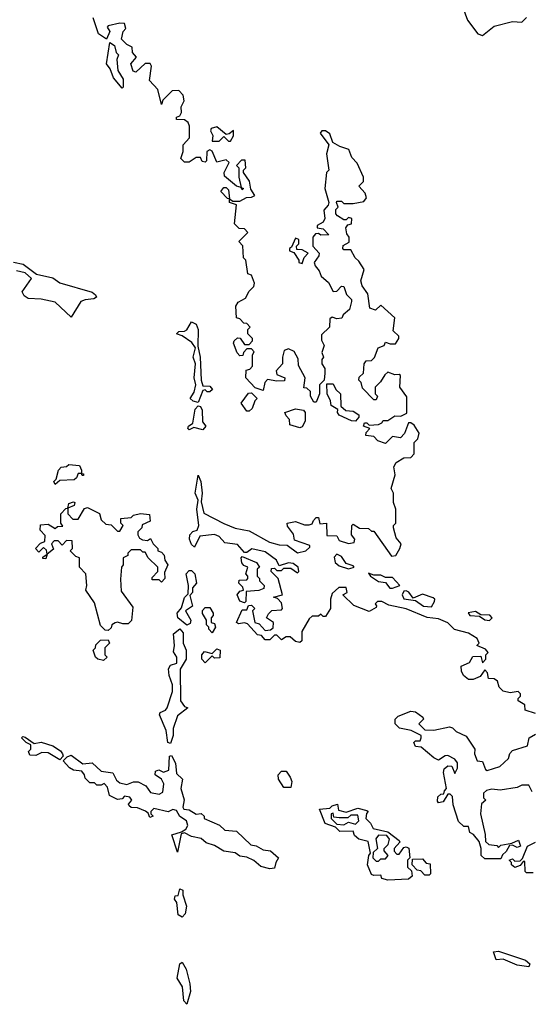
# Model space of a CAD drawing. Extents: x 2029826 to 2248070, y 228728 to 402406.
# Tile 259 of 368: x 2170462 to 2172672, y 239160 to 243427. Entities that reach past the tile are written whole.
import ezdxf

# ---------------------------------------------------------------- set-up
doc = ezdxf.new("R2010")
doc.units = 0

msp = doc.modelspace()

# ---------------------------------------------------------------- linework, layer by layer
at = {"layer": '0CON10XD'}
for points in [[(2172364.1, 243524.1), (2172400.8, 243425), (2172445, 243366), (2172465, 243358.8), (2172515, 243399.2), (2172595, 243418.8), (2172635, 243416), (2172655, 243435.7)], [(2171733, 241257), (2171745, 241270), (2171755, 241270), (2171761.7, 241241.7), (2171790, 241245), (2171791.7, 241191.7), (2171835, 241190), (2171845, 241170), (2171885, 241157.5), (2171909.3, 241160.7), (2171912.5, 241175), (2171897.5, 241195), (2171900, 241235), (2171905, 241240), (2171933, 241223), (2171971.7, 241221.7), (2171985, 241210), (2171995, 241210), (2172071.7, 241101.7), (2172090, 241105), (2172107.5, 241135), (2172112.5, 241155), (2172091.2, 241181.2), (2172080, 241225), (2172080, 241235), (2172090, 241245), (2172090, 241305), (2172080, 241335), (2172080, 241375), (2172070, 241395), (2172086.7, 241455), (2172080.7, 241489.3), (2172091.7, 241508.3), (2172125, 241527.5), (2172155, 241530), (2172170, 241545), (2172170, 241595), (2172185, 241610), (2172191.2, 241635), (2172169.3, 241669.3), (2172155, 241680), (2172145, 241680), (2172127, 241633), (2172110, 241615), (2172075, 241620), (2172045, 241590), (2172011.7, 241601.7), (2171995, 241620), (2171960, 241625), (2171961.7, 241638.3), (2171977.5, 241655), (2171950, 241665), (2171955, 241680), (2171965, 241680), (2171975, 241670), (2172015, 241672.5), (2172030, 241680), (2172035, 241690), (2172055, 241690), (2172085, 241710), (2172111.7, 241708.3), (2172138.3, 241721.7), (2172137, 241793), (2172107.5, 241835), (2172110, 241885), (2172105, 241890), (2172085, 241887.5), (2172055, 241900), (2172041.7, 241888.3), (2172023, 241857), (2172000, 241835), (2172000, 241805), (2172010, 241795), (2172005, 241780), (2171995, 241780), (2171945, 241830), (2171940, 241855), (2171930, 241865), (2171931.7, 241878.3), (2171950, 241895), (2171952.5, 241935), (2171961.7, 241948.3), (2171985, 241950), (2171997, 241963), (2172013.3, 242005), (2172040, 242015), (2172045, 242030), (2172065, 242022.5), (2172088.3, 242021.7), (2172102.5, 242045), (2172102.5, 242055), (2172078.3, 242078.3), (2172086.2, 242135), (2172025, 242190), (2172001.7, 242168.3), (2171977, 242177), (2171968.8, 242238.8), (2171943.9, 242273.9), (2171938.8, 242295), (2171953.3, 242345), (2171930.5, 242380.5), (2171913.3, 242395), (2171895, 242430), (2171865, 242430), (2171860, 242435), (2171861.7, 242448.3), (2171887.5, 242462.5), (2171887.5, 242485), (2171878.3, 242498.3), (2171873.3, 242525), (2171881.7, 242538.3), (2171898.3, 242541.7), (2171900, 242565), (2171885, 242570), (2171875, 242560), (2171865, 242560), (2171837, 242577), (2171830, 242585), (2171830, 242605), (2171840, 242615), (2171832.5, 242635), (2171835, 242640), (2171855, 242640), (2171865, 242630), (2171905, 242630), (2171951.7, 242638.3), (2171962.5, 242655), (2171957.5, 242675), (2171930, 242705), (2171950, 242725), (2171950, 242745), (2171922.5, 242805), (2171899.3, 242829.3), (2171886.7, 242865), (2171847, 242877), (2171817.5, 242895), (2171805, 242932.5), (2171785.9, 242945.9), (2171770, 242945), (2171762.5, 242935), (2171800, 242885), (2171790, 242845), (2171800, 242775), (2171790, 242765), (2171782.5, 242695), (2171800, 242635), (2171797, 242623), (2171778.3, 242601.7), (2171782.5, 242565), (2171775, 242550), (2171750, 242535), (2171750, 242525), (2171775, 242520), (2171800, 242495), (2171765, 242492.5), (2171755, 242500), (2171741.7, 242498.3), (2171730, 242485), (2171730, 242445), (2171757.5, 242415), (2171757, 242403), (2171736.7, 242375), (2171740.5, 242360.5), (2171758.3, 242338.3), (2171767.5, 242315), (2171798.3, 242288.3), (2171818.3, 242248.3), (2171835, 242250), (2171855, 242272.5), (2171865, 242270), (2171876.1, 242236.1), (2171897.5, 242215), (2171897.5, 242205), (2171888.8, 242171.2), (2171861.7, 242148.3), (2171856.4, 242133.6), (2171835, 242130), (2171815, 242137.5), (2171805, 242130), (2171802.5, 242095), (2171768.3, 242061.7), (2171768.3, 242038.3), (2171780, 242015), (2171770, 241985), (2171777.5, 241965), (2171770, 241955), (2171770, 241935), (2171782.5, 241915), (2171782.5, 241895), (2171780, 241865), (2171760, 241845), (2171760, 241805), (2171745, 241770), (2171735, 241770), (2171720, 241795), (2171720, 241815), (2171705, 241830), (2171691.7, 241831.7), (2171697.5, 241875), (2171668.3, 241928.3), (2171667, 241957), (2171649.5, 241989.5), (2171625, 242000), (2171606.7, 241993.3), (2171598.8, 241965), (2171600, 241935), (2171572.5, 241905), (2171575, 241890), (2171610, 241875), (2171608.3, 241861.7), (2171575, 241860), (2171535, 241867.5), (2171522.5, 241855), (2171515, 241820), (2171481.7, 241831.7), (2171440, 241875), (2171441.7, 241908.3), (2171458.3, 241911.7), (2171470, 241925), (2171470, 241975), (2171477, 241987), (2171465, 242000), (2171445, 242000), (2171430, 241985), (2171428.3, 241971.7), (2171415, 241970), (2171403.3, 241983.3), (2171387.5, 242025), (2171390, 242035), (2171405, 242047.5), (2171416.7, 242046.7), (2171435, 242020), (2171455, 242020), (2171470, 242035), (2171470, 242045), (2171450, 242065), (2171450, 242085), (2171460, 242095), (2171445, 242110), (2171431.7, 242111.7), (2171415, 242130), (2171400, 242135), (2171397.5, 242185), (2171407, 242203), (2171439.3, 242220.7), (2171455, 242250), (2171475, 242270), (2171478, 242285), (2171465, 242320), (2171450, 242325), (2171440, 242385), (2171430, 242395), (2171427, 242447), (2171410, 242465), (2171450, 242505), (2171435, 242520), (2171411.7, 242521.7), (2171391.7, 242541.7), (2171400, 242625), (2171370, 242635), (2171370, 242650), (2171361.7, 242651.7), (2171333, 242683), (2171345, 242700), (2171355, 242700), (2171365, 242690), (2171370, 242650), (2171385, 242640), (2171415, 242640), (2171443, 242657), (2171465, 242657.5), (2171480, 242665), (2171463, 242693), (2171456.7, 242726.7), (2171430, 242765), (2171430, 242775), (2171440, 242785), (2171438.3, 242818.3), (2171421.7, 242818.3), (2171400, 242795), (2171410, 242785), (2171410, 242745), (2171420, 242700), (2171430, 242695), (2171425, 242690), (2171420, 242700), (2171400, 242705), (2171348.3, 242748.3), (2171347.5, 242765), (2171368.3, 242808.3), (2171355, 242820), (2171315, 242810), (2171295, 242857.5), (2171285, 242862.5), (2171272.5, 242855), (2171270, 242815), (2171265, 242810), (2171251.7, 242811.7), (2171245, 242830), (2171225, 242830), (2171195, 242810), (2171175, 242810), (2171160, 242825), (2171170, 242855), (2171170, 242885), (2171197.5, 242915), (2171196.7, 242965), (2171190.7, 242980.7), (2171175, 242992.5), (2171140, 242995), (2171140, 243005), (2171155, 243010), (2171162.5, 243025), (2171160.7, 243049.3), (2171173.8, 243075), (2171169.1, 243099.1), (2171150, 243120), (2171121.2, 243118.8), (2171081.7, 243078.3), (2171075, 243060), (2171060, 243125), (2171023, 243163), (2171032.5, 243225), (2171026.4, 243236.4), (2171005, 243237.5), (2170965, 243200), (2170953.6, 243203.6), (2170942.5, 243235), (2170967.5, 243265), (2170950, 243285), (2170948.3, 243308.3), (2170925, 243320), (2170903, 243343), (2170910, 243375), (2170921.7, 243388.3), (2170915, 243410), (2170895, 243412.5), (2170845, 243400), (2170840, 243395), (2170852.5, 243375), (2170837.5, 243342.5), (2170802.5, 243365), (2170780, 243435)], [(2170905, 243130), (2170867.5, 243175), (2170853.6, 243213.6), (2170837.5, 243235), (2170852.5, 243327.5), (2170872.5, 243315), (2170880, 243285), (2170890, 243275), (2170882.5, 243255), (2170887, 243207), (2170909.3, 243169.3), (2170910, 243135), (2170905, 243130)], [(2171375, 242900), (2171387, 242923), (2171386.7, 242946.7), (2171368.3, 242931.7), (2171355, 242930), (2171315, 242962.5), (2171290, 242955), (2171287.5, 242945), (2171297.5, 242925), (2171295, 242900), (2171325, 242900), (2171345, 242920), (2171365, 242900), (2171375, 242900)], [(2171685, 242370), (2171693, 242397), (2171710, 242415), (2171685, 242430), (2171661.7, 242431.7), (2171660, 242445), (2171670, 242455), (2171670, 242475), (2171655, 242480), (2171638.3, 242441.7), (2171630, 242435), (2171630, 242425), (2171648.3, 242418.3), (2171670, 242385), (2171670, 242375), (2171685, 242370)], [(2170435, 242375.8), (2170477.5, 242367.5), (2170534.1, 242324.1), (2170605, 242307.9), (2170635, 242286.2), (2170775.4, 242245.4), (2170790, 242235), (2170793.8, 242225), (2170783, 242217), (2170745, 242213.3), (2170726, 242205), (2170685, 242137.5)], [(2170685, 242137.5), (2170615, 242203.3), (2170555, 242216.2), (2170498.3, 242218.3), (2170480.7, 242230.7), (2170473, 242247), (2170513.3, 242305), (2170485, 242330), (2170448.2, 242338.2)], [(2171235, 241767.5), (2171213.3, 241773.3), (2171200, 241785), (2171217.7, 241812.3), (2171224, 241845), (2171216.7, 241875), (2171223.3, 241935), (2171212.5, 241965), (2171222.5, 242005), (2171207.5, 242027.5), (2171165, 242057.5), (2171140, 242065), (2171150, 242075), (2171175, 242076.7), (2171185, 242083.3), (2171205, 242117.5), (2171225, 242106.7), (2171234, 242085), (2171232.5, 242012.5), (2171242.5, 241965), (2171246.7, 241865), (2171255, 241840), (2171285, 241838.8), (2171296.7, 241825), (2171285, 241813.8), (2171274, 241814), (2171265, 241822.5), (2171255, 241820), (2171235, 241767.5)], [(2171915, 241687.5), (2171898.3, 241688.3), (2171845, 241712.5), (2171837.5, 241725), (2171838.3, 241738.3), (2171810, 241755), (2171807.5, 241775), (2171792.5, 241805), (2171791.7, 241848.3), (2171818.3, 241848.3), (2171830, 241825), (2171850, 241805), (2171851.7, 241751.7), (2171873, 241733), (2171905, 241730), (2171930, 241715), (2171930, 241705), (2171915, 241687.5)], [(2171455, 241730), (2171445, 241730), (2171420, 241765), (2171451.7, 241808.3), (2171465, 241810), (2171490, 241785), (2171480, 241775), (2171468.3, 241741.7), (2171455, 241730)], [(2171255, 241650), (2171215, 241660), (2171195, 241650), (2171190, 241655), (2171192.5, 241665), (2171211.2, 241678.8), (2171220.9, 241739.1), (2171235, 241753.3), (2171245, 241750), (2171252, 241735), (2171253.8, 241683.8), (2171267.5, 241665), (2171255, 241650)], [(2171675, 241657.5), (2171630.7, 241670.7), (2171630, 241695), (2171615, 241710), (2171610, 241725), (2171655, 241740), (2171690, 241735), (2171697.5, 241725), (2171697, 241687), (2171685, 241662.5), (2171675, 241657.5)], [(2170615, 241412.5), (2170610, 241425), (2170620, 241435), (2170630, 241475), (2170641.7, 241488.3), (2170665, 241490), (2170675, 241500), (2170720, 241495), (2170730, 241475), (2170730, 241460), (2170738.3, 241458.3), (2170738.3, 241451.7), (2170731.7, 241451.7), (2170730, 241460), (2170715, 241460), (2170708.3, 241441.7), (2170697, 241433), (2170635, 241430), (2170615, 241412.5)], [(2172695, 240420), (2172650, 240435), (2172648.3, 240458.3), (2172620, 240475), (2172620, 240485), (2172630, 240495), (2172630, 240505), (2172620, 240515), (2172585, 240510), (2172555, 240517.5), (2172537.5, 240535), (2172530, 240560), (2172515, 240570), (2172491.7, 240571.7), (2172487, 240597), (2172475, 240610), (2172455, 240580), (2172425, 240567.5), (2172405, 240567.5), (2172382.5, 240585), (2172373.6, 240603.6), (2172372.5, 240625), (2172409.3, 240640.7), (2172423.3, 240666.7), (2172458.3, 240668.3), (2172465, 240640), (2172480, 240655), (2172480, 240675), (2172490, 240685), (2172478.3, 240698.3), (2172440, 240715), (2172450, 240725), (2172442.5, 240745), (2172405, 240768), (2172344.2, 240784.2), (2172315, 240813.8), (2172275, 240830), (2172225, 240836), (2172135, 240874), (2172059.5, 240889.5), (2172030, 240905), (2172010, 240905), (2172000, 240895), (2172007, 240887), (2172005, 240880), (2171975, 240862.5), (2171908.3, 240888.3), (2171860, 240935), (2171880, 240945), (2171875, 240966.7), (2171843.3, 240966.7), (2171815, 240940), (2171807.5, 240915), (2171807.5, 240875), (2171785, 240840), (2171775, 240840), (2171765, 240850), (2171755, 240842.5), (2171728.3, 240841.7), (2171715, 240830), (2171682.5, 240775), (2171682.5, 240735), (2171675, 240727.5), (2171655, 240732.5), (2171633, 240753), (2171615, 240752.5), (2171595, 240740), (2171575, 240760), (2171565, 240760), (2171545, 240740), (2171525, 240740), (2171508.3, 240758.3), (2171491.7, 240761.7), (2171448.3, 240808.3), (2171435, 240812.5), (2171408.3, 240808.3), (2171400, 240815), (2171425, 240870), (2171445, 240870), (2171451.7, 240888.3), (2171465, 240890), (2171480, 240875), (2171470, 240865), (2171480, 240815), (2171498.3, 240808.3), (2171525, 240780), (2171547.5, 240782.5), (2171558.3, 240791.7), (2171560, 240815), (2171530, 240835), (2171538.3, 240851.7), (2171553, 240867), (2171595, 240870), (2171600, 240875), (2171595, 240900), (2171578.3, 240918.3), (2171560, 240925), (2171600, 240935), (2171580, 241005), (2171550, 241035), (2171551.7, 241048.3), (2171565, 241050), (2171575, 241040), (2171595, 241040), (2171605, 241050), (2171635, 241050), (2171665, 241030), (2171670, 241035), (2171667.5, 241055), (2171645, 241070), (2171625, 241072.5), (2171585, 241060), (2171573.3, 241085), (2171525, 241121.2), (2171466.1, 241133.9), (2171445, 241117.5), (2171435, 241117.5), (2171405, 241152.5), (2171350.5, 241160.5), (2171325, 241186.7), (2171305, 241196.2), (2171241.2, 241188.8), (2171218.3, 241141.7), (2171205, 241152.5), (2171197.5, 241175), (2171198.8, 241195), (2171211.7, 241208.3), (2171230, 241215), (2171237.5, 241235), (2171228.8, 241305), (2171233.8, 241345), (2171221.4, 241375), (2171235, 241452.5), (2171246, 241425), (2171251.2, 241375), (2171247, 241337), (2171258.3, 241288.3), (2171345, 241242.9), (2171395, 241224), (2171455, 241212), (2171543.3, 241163.3), (2171585, 241151.2), (2171619.5, 241149.5), (2171665, 241116.7), (2171700, 241125), (2171718.3, 241141.7), (2171718.3, 241148.3), (2171651.7, 241171.7), (2171647, 241197), (2171621.7, 241231.7), (2171620, 241245), (2171655, 241252.5), (2171695, 241237.5), (2171715, 241237.5), (2171728.3, 241241.7), (2171733, 241257)], [(2170845, 240780), (2170831.7, 240781.7), (2170811.7, 240801.7), (2170785, 240900), (2170747.5, 240955), (2170752.5, 240975), (2170747.5, 241025), (2170720, 241055), (2170720, 241095), (2170705, 241100), (2170680, 241125), (2170690, 241135), (2170688.3, 241168.3), (2170665, 241170), (2170645, 241150), (2170628.3, 241168.3), (2170611.7, 241168.3), (2170600, 241155), (2170608.3, 241131.7), (2170580, 241110), (2170575, 241090), (2170561.7, 241091.7), (2170561.7, 241098.3), (2170580, 241110), (2170578.3, 241128.3), (2170565, 241140), (2170545, 241120), (2170530, 241135), (2170551.7, 241158.3), (2170570, 241165), (2170571.7, 241191.7), (2170550, 241215), (2170551.7, 241238.3), (2170585, 241240), (2170615, 241222.5), (2170625, 241230), (2170648.3, 241231.7), (2170640, 241245), (2170640, 241285), (2170661.7, 241308.3), (2170670, 241310), (2170675, 241330), (2170695, 241337.5), (2170700, 241335), (2170698.3, 241321.7), (2170670, 241310), (2170670, 241285), (2170691.7, 241261.7), (2170715, 241262.5), (2170741.7, 241308.3), (2170755, 241312.5), (2170806.7, 241286.7), (2170815, 241260), (2170835, 241240), (2170858.3, 241238.3), (2170885, 241210), (2170895, 241210), (2170910, 241235), (2170900, 241245), (2170900, 241265), (2170945, 241270), (2170955, 241280), (2170985, 241287.5), (2171023, 241283), (2171027, 241253), (2170991.7, 241238.3), (2170990, 241225), (2170973, 241207), (2170972.5, 241195), (2170980, 241180), (2170993, 241173), (2171015, 241170), (2171028.3, 241178.3), (2171040, 241155), (2171060, 241135), (2171060, 241125), (2171075, 241120), (2171087, 241107), (2171090, 241085), (2171102.5, 241065), (2171088.3, 241031.7), (2171090, 241005), (2171075, 240990), (2171065, 241000), (2171035, 241000), (2171035, 241010), (2171060, 241035), (2171060, 241055), (2171017.5, 241095), (2171005, 241120), (2170995, 241120), (2170985, 241130), (2170945, 241130), (2170930, 241115), (2170930, 241105), (2170910, 241095), (2170910, 241065), (2170902.5, 241055), (2170897.5, 241002.5), (2170900.5, 240950.5), (2170951.7, 240881.7), (2170946.4, 240823.6), (2170931.7, 240808.3), (2170908.3, 240808.3), (2170885, 240816.7), (2170875, 240812.5), (2170860, 240805), (2170858.3, 240791.7), (2170845, 240780)], [(2171435, 240900), (2171415, 240907.5), (2171402.5, 240935), (2171415, 240950), (2171430, 240955), (2171428.3, 240968.3), (2171410, 240985), (2171411.7, 240998.3), (2171445, 241000), (2171450, 241005), (2171450, 241015), (2171440, 241025), (2171450, 241055), (2171431.7, 241061.7), (2171423, 241073), (2171420, 241095), (2171425, 241100), (2171487.5, 241075), (2171500, 241055), (2171490, 241045), (2171490, 241015), (2171500, 241005), (2171500, 240995), (2171520, 240975), (2171518.3, 240961.7), (2171497, 240953), (2171441.7, 240948.3), (2171440, 240905), (2171435, 240900)], [(2171885, 241047.5), (2171905, 241052.5), (2171910, 241055), (2171905, 241060), (2171875, 241070), (2171855, 241100), (2171835, 241110), (2171823, 241097), (2171827.5, 241075), (2171845, 241060), (2171885, 241047.5)], [(2171185, 240802.5), (2171146.7, 240835), (2171143.3, 240855), (2171162.5, 240877.5), (2171175, 240922.5), (2171191.7, 240938.3), (2171192.5, 240975), (2171182, 241025), (2171195, 241040), (2171205, 241040), (2171220, 241025), (2171227.5, 240985), (2171210, 240965), (2171210, 240945), (2171198.3, 240931.7), (2171210, 240885), (2171180, 240865), (2171202.5, 240825), (2171199.3, 240810.7), (2171185, 240802.5)], [(2172075, 240963.3), (2172107.5, 240975), (2172075, 241010), (2172045, 241010), (2172025, 241020), (2171995, 241020), (2171971.7, 241028.3), (2171980, 241015), (2172015, 240992.5), (2172045, 240987.5), (2172063.3, 240963.3), (2172075, 240963.3)], [(2172245, 240882.5), (2172258, 240905), (2172258.8, 240915), (2172251.7, 240921.7), (2172205, 240936.7), (2172165, 240920), (2172146.4, 240946.4), (2172135, 240952.5), (2172125, 240950), (2172116.7, 240935), (2172125, 240917.5), (2172175, 240910), (2172210, 240885), (2172245, 240882.5)], [(2171295, 240770), (2171280, 240785), (2171280, 240795), (2171270, 240805), (2171270, 240825), (2171253, 240853), (2171253, 240867), (2171265, 240880), (2171285, 240880), (2171300, 240855), (2171300, 240845), (2171290, 240835), (2171290, 240815), (2171305, 240810), (2171310, 240795), (2171295, 240770)], [(2172495, 240823.8), (2172507.5, 240835), (2172496.4, 240846.4), (2172458.3, 240848.3), (2172435, 240862.5), (2172403, 240857), (2172410, 240845), (2172451.7, 240841.7), (2172475, 240826.2), (2172495, 240823.8)], [(2171115, 240290), (2171102.5, 240295), (2171096.4, 240346.4), (2171066.7, 240415), (2171070, 240425), (2171092.5, 240435), (2171100, 240445), (2171123.3, 240515), (2171123.8, 240545), (2171108.8, 240585), (2171106.4, 240613.6), (2171115, 240630), (2171141.7, 240638.3), (2171142.5, 240665), (2171127, 240687), (2171131.2, 240715), (2171127.5, 240765), (2171155, 240787.5), (2171170, 240770), (2171168.8, 240725), (2171182.5, 240695), (2171182.5, 240655), (2171157, 240613), (2171157.5, 240475), (2171175, 240450), (2171190, 240445), (2171145, 240410), (2171126.7, 240355), (2171126.2, 240325), (2171115, 240290)], [(2170825, 240650), (2170800, 240655), (2170790, 240665), (2170780, 240695), (2170790, 240705), (2170791.7, 240718.3), (2170811.7, 240738.3), (2170845, 240740), (2170850, 240725), (2170830, 240705), (2170830, 240675), (2170840, 240665), (2170825, 240650)], [(2171265, 240640), (2171250, 240655), (2171250, 240675), (2171261.7, 240688.3), (2171295, 240680), (2171315, 240700), (2171330, 240695), (2171328.3, 240661.7), (2171305, 240660), (2171295, 240670), (2171265, 240640)], [(2172680.7, 240080.7), (2172665, 240110), (2172635, 240110), (2172615, 240100), (2172541.7, 240088.3), (2172505, 240092.5), (2172483, 240087), (2172470, 240075), (2172470, 240055), (2172480, 240045), (2172461.2, 240028.8), (2172456.7, 239985), (2172476.4, 239896.4), (2172477.5, 239865), (2172493, 239853), (2172527.5, 239847.5), (2172535, 239840), (2172545, 239850), (2172591.7, 239858.3), (2172621.7, 239871.7), (2172630, 239845), (2172615, 239840), (2172595, 239850), (2172581.7, 239848.3), (2172567.5, 239822.5), (2172551.7, 239808.3), (2172545, 239790), (2172475, 239790), (2172460, 239805), (2172460, 239835), (2172450, 239865), (2172426.4, 239896.4), (2172410, 239905), (2172405, 239930), (2172385, 239930), (2172361.7, 239951.7), (2172337.5, 240025), (2172335, 240060), (2172325, 240070), (2172315, 240070), (2172295, 240037.5), (2172275, 240032.5), (2172270.7, 240040.7), (2172271.2, 240058.8), (2172285, 240070), (2172298.3, 240071.7), (2172300, 240085), (2172310, 240095), (2172296.7, 240165), (2172299.3, 240180.7), (2172315, 240193.3), (2172332.5, 240192.5), (2172345, 240160), (2172356.4, 240183.6), (2172357, 240207), (2172345, 240222.5), (2172315, 240237.5), (2172303, 240237), (2172275, 240217.5), (2172255, 240227.5), (2172200, 240275), (2172175, 240277.5), (2172167.5, 240295), (2172175, 240302.5), (2172195, 240302.5), (2172200, 240315), (2172200, 240325), (2172180, 240335), (2172156.7, 240346.7), (2172106, 240356), (2172087.5, 240375), (2172087.5, 240395), (2172100.7, 240409.3), (2172155, 240430), (2172175, 240427.5), (2172207.5, 240405), (2172210, 240395), (2172190, 240375), (2172215, 240350), (2172255, 240347.5), (2172322.5, 240362.5), (2172335, 240357.5), (2172351.7, 240341.7), (2172395, 240322.5), (2172432.5, 240265), (2172430, 240245), (2172442.5, 240215), (2172465, 240212.5), (2172477.5, 240177.5), (2172485, 240172.5), (2172540, 240190), (2172577.5, 240225), (2172583.3, 240246.7), (2172595, 240260), (2172660, 240280), (2172667.5, 240315), (2172695, 240330)], [(2170635, 240220), (2170585, 240250), (2170558.3, 240251.7), (2170531.7, 240238.3), (2170505, 240240), (2170500, 240255), (2170510, 240265), (2170510, 240285), (2170490, 240295), (2170470, 240315), (2170475, 240320), (2170485, 240317.5), (2170525, 240290), (2170555, 240296), (2170605, 240280), (2170638.1, 240258.1), (2170646.7, 240245), (2170650, 240235), (2170635, 240220)], [(2171545, 239747.5), (2171505, 239757.5), (2171475, 239782.5), (2171445, 239797.5), (2171415, 239802.5), (2171395, 239816.7), (2171345, 239823.3), (2171305, 239848.8), (2171269.3, 239859.3), (2171248, 239878), (2171205, 239886.7), (2171175, 239903.3), (2171160.7, 239899.3), (2171145, 239820), (2171120, 239895), (2171162.5, 239907.5), (2171181.2, 239918.8), (2171190, 239935), (2171184, 239955), (2171155, 239974.2), (2171140, 240000), (2171125, 240003.8), (2171105, 239994.3), (2171042, 240008), (2171030, 239995), (2171030, 239985), (2171040, 239975), (2171025, 239970), (2171018.3, 239988.3), (2171007, 239997), (2170971.7, 240011.7), (2170945, 240012.5), (2170935, 240020), (2170933, 240027), (2170947.5, 240045), (2170938.3, 240058.3), (2170915, 240062.5), (2170905, 240050), (2170885, 240047.5), (2170850, 240065), (2170841.7, 240101.7), (2170827, 240117), (2170815, 240110), (2170795, 240110), (2170785, 240120), (2170765, 240120), (2170745, 240140), (2170742.5, 240155), (2170730.7, 240170.7), (2170694.4, 240174.4), (2170677.5, 240185), (2170650, 240215), (2170667, 240233), (2170685, 240240), (2170735, 240202.5), (2170775, 240206), (2170815, 240170), (2170865, 240163.3), (2170880.7, 240130.7), (2170895, 240120), (2170925, 240112.5), (2170955, 240123.8), (2170975, 240123.8), (2171007.1, 240107.1), (2171027.5, 240077.5), (2171065, 240070), (2171081.2, 240078.8), (2171086, 240116), (2171076, 240136), (2171047.5, 240155), (2171050, 240170), (2171063.6, 240176.4), (2171085, 240166.7), (2171107.5, 240175), (2171110, 240235), (2171118.3, 240238.3), (2171136.7, 240205), (2171140.5, 240160.5), (2171166.2, 240135), (2171158.8, 240095), (2171173.6, 240046.4), (2171167.5, 240015), (2171172.5, 240005), (2171195, 240002.5), (2171225, 239983.3), (2171247, 239987), (2171260, 239975), (2171260, 239965), (2171327, 239937), (2171350, 239915), (2171400.7, 239910.7), (2171461.7, 239851.7), (2171485, 239846.7), (2171515, 239830), (2171547.5, 239825), (2171582.5, 239795), (2171570, 239775), (2171565, 239750), (2171545, 239747.5)], [(2171635, 240100), (2171605, 240100), (2171582.5, 240135), (2171580, 240155), (2171595, 240170), (2171615, 240170), (2171632.5, 240145), (2171640, 240125), (2171635, 240100)], [(2172055, 239697.5), (2172030, 239705), (2172025, 239720), (2171995, 239717.5), (2171985, 239722.5), (2171967.5, 239765), (2171972.5, 239805), (2171980, 239815), (2171970, 239865), (2171930, 239875), (2171911.7, 239891.7), (2171905, 239910), (2171848.3, 239908.3), (2171828.3, 239928.3), (2171783.9, 239943.9), (2171760, 240005), (2171805, 240010), (2171815, 240020), (2171837.5, 240027.5), (2171841.7, 240001.7), (2171875, 239992.5), (2171925, 240010), (2171965, 240000), (2171970, 239995), (2171962.5, 239987.5), (2171960, 239965), (2171980, 239945), (2171991.7, 239921.7), (2172055, 239907.5), (2172105, 239870), (2172107.5, 239862.5), (2172082.5, 239835), (2172083, 239823), (2172095, 239810), (2172105, 239810), (2172125, 239840), (2172135, 239842.5), (2172146.1, 239836.1), (2172150, 239795), (2172140, 239785), (2172140, 239755), (2172158.3, 239738.3), (2172160, 239715), (2172145, 239702.5), (2172055, 239697.5)], [(2171865, 239937.5), (2171885, 239950), (2171915, 239940), (2171930, 239955), (2171925, 239980), (2171895, 239980), (2171881.7, 239968.3), (2171845, 239967.5), (2171821.7, 239971.7), (2171818.3, 239988.3), (2171810, 239985), (2171810, 239965), (2171835, 239940), (2171865, 239937.5)], [(2172015, 239780), (2172025, 239790), (2172045, 239790), (2172057.5, 239805), (2172040, 239825), (2172040, 239835), (2172057, 239853), (2172062.5, 239875), (2172051.7, 239891.7), (2172015, 239892.5), (2172003, 239877), (2172010, 239835), (2171991.7, 239818.3), (2171990, 239795), (2172005, 239780), (2172015, 239780)], [(2172685, 239730), (2172655, 239730), (2172650, 239735), (2172648.3, 239778.3), (2172641.7, 239778.3), (2172628.3, 239761.7), (2172605, 239752.5), (2172590, 239765), (2172590, 239775), (2172580, 239785), (2172595, 239790), (2172605, 239780), (2172628.3, 239781.7), (2172638.3, 239791.7), (2172660, 239845), (2172695, 239863.3)], [(2172235, 239720), (2172215, 239720), (2172198.3, 239738.3), (2172181.7, 239741.7), (2172160, 239765), (2172161.7, 239788.3), (2172205, 239790), (2172221.7, 239771.7), (2172238.3, 239768.3), (2172240, 239725), (2172235, 239720)], [(2171165, 239537.5), (2171148.3, 239548.3), (2171141.7, 239601.7), (2171132.5, 239615), (2171135, 239630), (2171148.3, 239631.7), (2171155, 239660), (2171167.5, 239655), (2171167.5, 239635), (2171184.3, 239585), (2171178.6, 239551.4), (2171165, 239537.5)], [(2172665, 239322.5), (2172615, 239329.2), (2172555, 239356.2), (2172525, 239352.5), (2172512.5, 239387.5), (2172535, 239390), (2172651.7, 239351.7), (2172670, 239335), (2172665, 239322.5)], [(2171185, 239160), (2171172.5, 239175), (2171166.4, 239236.4), (2171144, 239274), (2171154.3, 239335.7), (2171165, 239342.5), (2171181.7, 239311.7), (2171198.8, 239248.8), (2171200.8, 239215), (2171185, 239160)]]:
    msp.add_lwpolyline(points, dxfattribs=at)

doc.saveas('drawing.dxf')
